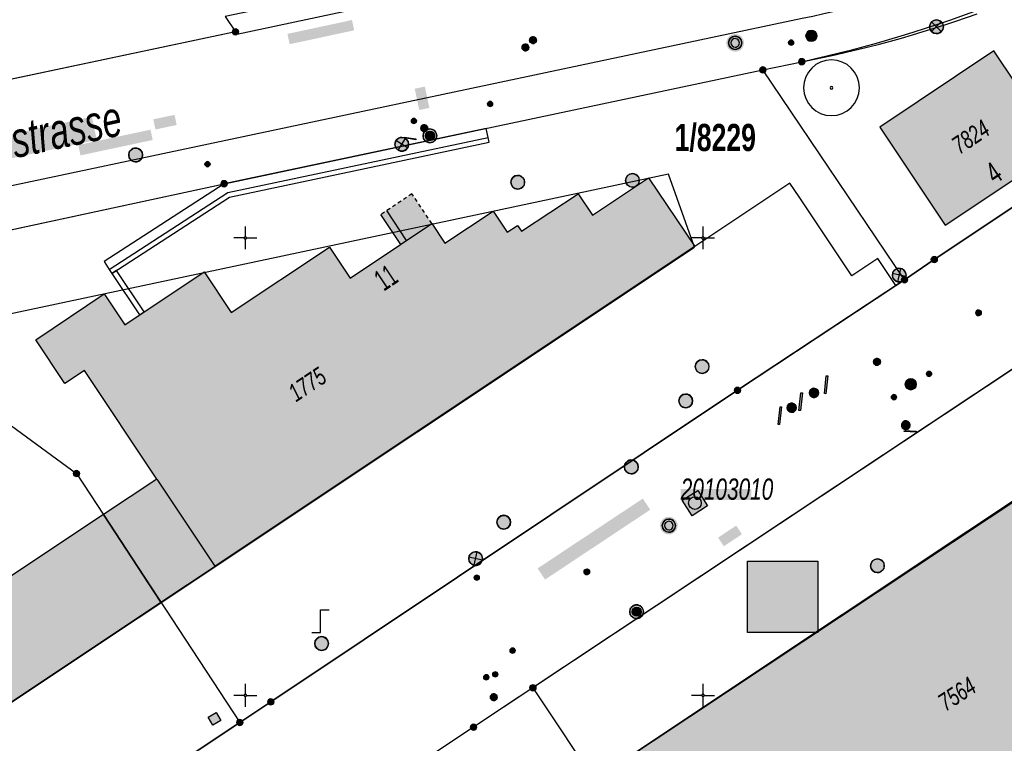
# Model space of a CAD drawing. Header units: metres. Extents: x 2695560 to 2696939, y 1260491 to 1262050.
# Tile 591 of 656: x 2695889 to 2695942, y 1261347 to 1261387. Entities that reach past the tile are written whole.
import ezdxf

# ---------------------------------------------------------------- set-up
doc = ezdxf.new("R2010")
doc.units = ezdxf.units.M
doc.linetypes.add('AUSGEZOGEN', pattern=[0])
doc.linetypes.add('VERDECKT2_S2', pattern=[0.36, 0.2, -0.16])
for name, color, linetype in [('XR$1$AV_Flächen (EO)', 7, 'AUSGEZOGEN'), ('XR$1$AV_Gebäudeflächen (BB)', 7, 'AUSGEZOGEN'), ('XR$1$AV_Gebäudeflächen (EO)', 7, 'AUSGEZOGEN'), ('XR$1$AV_Gebäudeflächen ut.', 7, 'AUSGEZOGEN'), ('XR$1$AV_Grenzpunkte', 7, 'AUSGEZOGEN'), ('XR$1$AV_Grundstück-Nr.', 7, 'AUSGEZOGEN'), ('XR$1$AV_Haus-Nr.', 7, 'AUSGEZOGEN'), ('XR$1$AV_Koordinatennetzpunkte', 7, 'AUSGEZOGEN'), ('XR$1$AV_Lagefixpunkt-Nr.', 7, 'AUSGEZOGEN'), ('XR$1$AV_Lagefixpunkte', 7, 'AUSGEZOGEN'), ('XR$1$AV_Linien (BB)', 7, 'AUSGEZOGEN'), ('XR$1$AV_Linien (EO)', 7, 'AUSGEZOGEN'), ('XR$1$AV_Strassennamen', 7, 'AUSGEZOGEN'), ('XR$1$AV_Versicherung-Nr.', 7, 'AUSGEZOGEN'), ('XR$1$AW_LK_Einlaufschacht alt', 24, 'AUSGEZOGEN'), ('XR$1$AW_LK_Schachtdeckel', 24, 'AUSGEZOGEN'), ('XR$1$AW_LK_Zwischenpunkt', 24, 'AUSGEZOGEN'), ('XR$1$EW_LK_Bauwerk_FL_Linie_Punkt', 1, 'AUSGEZOGEN'), ('XR$1$EW_LK_Knoten', 1, 'AUSGEZOGEN'), ('XR$1$GA_LK_Absperrarmatur', 32, 'AUSGEZOGEN'), ('XR$1$GA_LK_Rohrleitungsteil', 32, 'AUSGEZOGEN'), ('XR$1$GA_LK_Siphon', 32, 'AUSGEZOGEN'), ('XR$1$GR_Baum', 94, 'AUSGEZOGEN'), ('XR$1$Liegenschaftsgrenzen', 7, 'AUSGEZOGEN'), ('XR$1$PFAV', 255, 'AUSGEZOGEN'), ('XR$1$PFAW', 255, 'AUSGEZOGEN'), ('XR$1$PFEW', 255, 'AUSGEZOGEN'), ('XR$1$PFGA', 255, 'AUSGEZOGEN'), ('XR$1$PFWA', 255, 'AUSGEZOGEN'), ('XR$1$RAEW', 8, 'AUSGEZOGEN'), ('XR$1$RP_Abstandslinie', 7, 'AUSGEZOGEN'), ('XR$1$WA_LK_Absperrarmatur', 171, 'AUSGEZOGEN'), ('XR$1$WA_LK_Hydrant', 171, 'AUSGEZOGEN'), ('XR$1$WA_LK_Rohrleitungsteil', 171, 'AUSGEZOGEN')]:
    doc.layers.add(name, color=color, linetype=linetype)
doc.styles.add('ARIAL', font='arial.ttf')

# ---------------------------------------------------------------- blocks, each defined once
blk = doc.blocks.new('COMPLEXOBJECT_343')
at = {"layer": 'XR$1$AV_Linien (BB)', "color": 7, "linetype": 'AUSGEZOGEN', "transparency": 33554687}
blk.add_lwpolyline([(5899.46, 11386.26), (5899.544, 11386.133), (5925.064, 11391.573), (5927.563, 11392.1)], dxfattribs=at)
blk = doc.blocks.new('COMPLEXOBJECT_363')
at = {"layer": 'XR$1$AV_Linien (BB)', "color": 7, "linetype": 'AUSGEZOGEN', "transparency": 33554687}
blk.add_line((5967.776, 11394.014), (5975.772, 11399.423), dxfattribs=at)
blk.add_lwpolyline([(5935.547, 11372.404), (5936.01, 11372.71), (5937.64, 11373.82), (5967.23, 11393.56)], dxfattribs=at)
for centre, radius, start, end in [((5974.872, 11400.878), 1.7, 14.7632, 74.5192), ((5974.866, 11400.871), 1.708, 302.0441, 14.9403), ((5965.142, 11396.626), 3.71, 304.2517, 315.2354)]:
    blk.add_arc(centre, radius, start, end, dxfattribs=at)
blk = doc.blocks.new('COMPLEXOBJECT_690')
at = {"layer": 'XR$1$AV_Linien (BB)', "color": 7, "linetype": 'AUSGEZOGEN', "transparency": 33554687}
blk.add_lwpolyline([(5878.638, 11373.601), (5898.84, 11377.96), (5928.27, 11384.18), (5930.4, 11384.63)], dxfattribs=at)
blk.add_arc((5918.463, 11447.13), 63.63, 280.81316, 289.7709, dxfattribs=at)
blk = doc.blocks.new('COMPLEXOBJECT_691')
at = {"layer": 'XR$1$AV_Linien (BB)', "color": 7, "linetype": 'AUSGEZOGEN', "transparency": 33554687}
blk.add_line((5762.186, 11351.396), (5929.82, 11386.882), dxfattribs=at)
blk.add_arc((5917.969, 11447.475), 61.741, 281.06626, 290.0693, dxfattribs=at)
blk = doc.blocks.new('COMPLEXOBJECT_1253')
at = {"layer": 'XR$1$Liegenschaftsgrenzen', "color": 7, "linetype": 'AUSGEZOGEN', "transparency": 33554687}
for p, q in [((5951.17, 11392.79), (5963.09, 11400)), ((5928.27, 11384.18), (5930.4, 11384.63))]:
    blk.add_line(p, q, dxfattribs=at)
for centre, radius, start, end in [((5965.121, 11396.739), 3.842, 63.2583, 121.9192), ((5965.053, 11396.773), 3.843, 3.0815, 62.1162), ((5915.513, 11453.035), 70.007, 282.27761, 300.61957)]:
    blk.add_arc(centre, radius, start, end, dxfattribs=at)
blk = doc.blocks.new('COMPLEXOBJECT_1254')
at = {"layer": 'XR$1$Liegenschaftsgrenzen', "color": 7, "linetype": 'AUSGEZOGEN', "transparency": 33554687}
blk.add_lwpolyline([(5967.23, 11393.56), (5937.64, 11373.82), (5936.01, 11372.71)], dxfattribs=at)
blk.add_arc((5965.059, 11396.726), 3.839, 304.4309, 3.7871, dxfattribs=at)
blk = doc.blocks.new('BWAV1')
at = {"layer": 'XR$1$PFAV', "transparency": 33554687}
blk.add_hatch(color=7, dxfattribs=at).paths.add_polyline_path([(0.67, 0), (0.656, 0.135), (0.616, 0.264), (0.55, 0.383), (0.462, 0.486), (0.354, 0.569), (0.233, 0.628), (0.101, 0.662), (-0.034, 0.669), (-0.168, 0.649), (-0.295, 0.602), (-0.41, 0.53), (-0.508, 0.436), (-0.586, 0.325), (-0.639, 0.201), (-0.667, 0.068), (-0.667, -0.068), (-0.639, -0.201), (-0.586, -0.325), (-0.508, -0.436), (-0.41, -0.53), (-0.295, -0.602), (-0.168, -0.649), (-0.034, -0.669), (0.101, -0.662), (0.233, -0.628), (0.354, -0.569), (0.462, -0.486), (0.55, -0.383), (0.616, -0.264), (0.656, -0.135)])
at = {"color": 7, "transparency": 33554687}
for radius, start, end in [(0.5, 91.19481, 268.80519), (0.326, 91.19481, 268.80519), (0.5, 268.80519, 91.19481), (0.326, 268.80519, 91.19481)]:
    blk.add_arc((0, 0), radius, start, end, dxfattribs=at)
at = {"layer": 'XR$1$PFAV', "transparency": 33554687}
blk.add_circle((0, 0), 0.5, dxfattribs=at)
blk = doc.blocks.new('BAV15')
at = {"layer": 'XR$1$PFAV', "transparency": 33554687}
blk.add_hatch(color=7, dxfattribs=at).paths.add_polyline_path([(0.5, 0), (0.49, 0.1), (0.46, 0.2), (0.41, 0.29), (0.34, 0.36), (0.26, 0.42), (0.17, 0.47), (0.08, 0.49), (-0.03, 0.5), (-0.13, 0.48), (-0.22, 0.45), (-0.31, 0.4), (-0.38, 0.33), (-0.44, 0.24), (-0.48, 0.15), (-0.5, 0.05), (-0.5, -0.05), (-0.48, -0.15), (-0.44, -0.24), (-0.38, -0.33), (-0.31, -0.4), (-0.22, -0.45), (-0.13, -0.48), (-0.03, -0.5), (0.08, -0.49), (0.17, -0.47), (0.26, -0.42), (0.34, -0.36), (0.41, -0.29), (0.46, -0.2), (0.49, -0.1)])
at = {"color": 7, "transparency": 33554687}
for start, end in [(90, 270), (270, 90)]:
    blk.add_arc((0, 0), 0.5, start, end, dxfattribs=at)
at = {"layer": 'XR$1$PFAV', "transparency": 33554687}
blk.add_circle((0, 0), 0.5, dxfattribs=at)
blk = doc.blocks.new('BAV2041')
at = {"color": 7, "transparency": 33554687}
for p, q in [((0, 0.5), (0, 0.05)), ((-0.05, 0), (-0.5, 0)), ((0.05, 0), (0.5, 0)), ((0, -0.05), (0, -0.5))]:
    blk.add_line(p, q, dxfattribs=at)
blk.add_circle((0, 0), 0.05, dxfattribs=at)
for start, end in [(90, 270), (270, 90)]:
    blk.add_arc((0, 0), 0.05, start, end, dxfattribs=at)
blk = doc.blocks.new('COMPLEXOBJECT_1458')
at = {"layer": 'XR$1$RP_Abstandslinie', "color": 7, "linetype": 'AUSGEZOGEN', "transparency": 33554687}
blk.add_lwpolyline([(5924.54, 11374.49), (5923.12, 11378.48), (5883.24, 11370.01), (5843.13, 11361.49), (5803.03, 11352.97), (5762.93, 11344.45)], dxfattribs=at)
blk = doc.blocks.new('WBGR1')
at = {"color": 94, "transparency": 33554687}
for radius, start, end in [(1, 90, 270), (1, 270, 90), (0.05, 90, 270), (0.05, 270, 90)]:
    blk.add_arc((0, 0), radius, start, end, dxfattribs=at)
blk = doc.blocks.new('BAW2089')
at = {"layer": 'XR$1$PFAW', "transparency": 33554687}
blk.add_hatch(color=7, dxfattribs=at).paths.add_polyline_path([(-0.5, 0.5), (-0.5, -0.5), (0.5, -0.5), (0.5, 0.5)])
at = {"transparency": 33554687}
blk.add_lwpolyline([(-0.5, 0.5), (0.5, 0.5), (0.5, -0.5), (-0.5, -0.5), (-0.5, 0.5)], close=True, dxfattribs=at)
at = {"layer": 'XR$1$PFAW', "transparency": 33554687}
blk.add_lwpolyline([(-0.5, 0.5), (0.5, 0.5), (0.5, -0.5), (-0.5, -0.5), (-0.5, 0.5)], close=True, dxfattribs=at)
blk = doc.blocks.new('BAW2093')
at = {"transparency": 33554687}
blk.add_lwpolyline([(-0.375, -0.5), (0, -0.5), (0, 0.5), (0.375, 0.5)], dxfattribs=at)
blk = doc.blocks.new('BAW2082')
at = {"layer": 'XR$1$PFAW', "transparency": 33554687}
blk.add_hatch(color=7, dxfattribs=at).paths.add_polyline_path([(0.509, -0.003), (0.499, 0.098), (0.469, 0.194), (0.42, 0.283), (0.354, 0.359), (0.274, 0.421), (0.183, 0.466), (0.085, 0.491), (-0.016, 0.496), (-0.116, 0.481), (-0.211, 0.446), (-0.297, 0.392), (-0.37, 0.323), (-0.428, 0.24), (-0.468, 0.147), (-0.488, 0.047), (-0.488, -0.054), (-0.468, -0.153), (-0.428, -0.246), (-0.37, -0.329), (-0.297, -0.398), (-0.211, -0.452), (-0.116, -0.487), (-0.016, -0.502), (0.085, -0.497), (0.183, -0.472), (0.274, -0.427), (0.354, -0.366), (0.42, -0.289), (0.469, -0.2), (0.499, -0.104)])
at = {"transparency": 33554687}
for start, end in [(91.19481, 268.80519), (268.80519, 91.19481)]:
    blk.add_arc((0.01, 0), 0.5, start, end, dxfattribs=at)
at = {"layer": 'XR$1$PFAW', "transparency": 33554687}
blk.add_circle((0.009, -0.003), 0.5, dxfattribs=at)
blk = doc.blocks.new('BAW2087')
at = {"lineweight": 25, "true_color": 0x000000, "transparency": 33554687}
h = blk.add_hatch(color=18, dxfattribs=at)
h.paths.add_polyline_path([(-0.5, 0.5), (-0.5, -0.5), (0.5, -0.5), (0.5, 0.5)])
h.paths.add_polyline_path([(0.337, -0.069), (0.316, -0.136), (0.282, -0.196), (0.237, -0.249), (0.182, -0.292), (0.119, -0.322), (0.052, -0.34), (-0.017, -0.343), (-0.086, -0.333), (-0.151, -0.309), (-0.21, -0.272), (-0.261, -0.224), (-0.301, -0.167), (-0.328, -0.103), (-0.342, -0.035), (-0.342, 0.035), (-0.328, 0.103), (-0.301, 0.167), (-0.261, 0.224), (-0.21, 0.272), (-0.151, 0.309), (-0.086, 0.333), (-0.017, 0.343), (0.052, 0.34), (0.119, 0.322), (0.182, 0.292), (0.237, 0.249), (0.282, 0.196), (0.316, 0.136), (0.337, 0.069), (0.344, 0)], flags=16)
at = {"layer": 'XR$1$PFAW', "lineweight": 25, "transparency": 33554687}
blk.add_hatch(color=7, dxfattribs=at).paths.add_polyline_path([(0.344, 0), (0.337, 0.069), (0.316, 0.136), (0.282, 0.196), (0.237, 0.249), (0.182, 0.292), (0.119, 0.322), (0.052, 0.34), (-0.017, 0.343), (-0.086, 0.333), (-0.151, 0.309), (-0.21, 0.272), (-0.261, 0.224), (-0.301, 0.167), (-0.328, 0.103), (-0.342, 0.035), (-0.342, -0.035), (-0.328, -0.103), (-0.301, -0.167), (-0.261, -0.224), (-0.21, -0.272), (-0.151, -0.309), (-0.086, -0.333), (-0.017, -0.343), (0.052, -0.34), (0.119, -0.322), (0.182, -0.292), (0.237, -0.249), (0.282, -0.196), (0.316, -0.136), (0.337, -0.069)])
at = {"lineweight": 25, "transparency": 33554687}
for p, q in [((-0.5, 0.5, 0.993), (0.5, 0.5, 0.993)), ((-0.5, -0.5, 0.993), (-0.5, 0.5, 0.993)), ((0.5, 0.5, 0.993), (0.5, -0.5, 0.993)), ((0.5, -0.5, 0.993), (-0.5, -0.5, 0.993))]:
    blk.add_line(p, q, dxfattribs=at)
blk.add_circle((0, 0), 0.344, dxfattribs=at)
at = {"layer": 'XR$1$PFAW', "lineweight": 25, "transparency": 33554687}
blk.add_line((-0.5, 0.5), (0.5, 0.5), dxfattribs=at)
at = {"layer": 'XR$1$PFAW', "color": 31, "lineweight": 25, "transparency": 33554687}
for p, q in [((-0.5, -0.5), (-0.5, 0.5)), ((0.5, 0.5), (0.5, -0.5)), ((0.5, -0.5), (-0.5, -0.5))]:
    blk.add_line(p, q, dxfattribs=at)
at = {"layer": 'XR$1$PFAW', "lineweight": 25, "transparency": 33554687}
blk.add_circle((0, 0), 0.344, dxfattribs=at)
blk = doc.blocks.new('BAW2088')
at = {"layer": 'XR$1$PFAW', "transparency": 33554687}
blk.add_hatch(color=253, dxfattribs=at).paths.add_polyline_path([(0.51, 0), (0.5, 0.101), (0.47, 0.197), (0.421, 0.286), (0.355, 0.362), (0.275, 0.424), (0.184, 0.469), (0.086, 0.494), (-0.015, 0.499), (-0.115, 0.484), (-0.21, 0.449), (-0.296, 0.395), (-0.369, 0.326), (-0.427, 0.243), (-0.467, 0.15), (-0.487, 0.051), (-0.487, -0.051), (-0.467, -0.15), (-0.427, -0.243), (-0.369, -0.326), (-0.296, -0.395), (-0.21, -0.449), (-0.115, -0.484), (-0.015, -0.499), (0.086, -0.494), (0.184, -0.469), (0.275, -0.424), (0.355, -0.362), (0.421, -0.286), (0.47, -0.197), (0.5, -0.101)])
at = {"transparency": 33554687}
for start, end in [(91.19481, 268.80519), (268.80519, 91.19481)]:
    blk.add_arc((0.01, 0), 0.5, start, end, dxfattribs=at)
at = {"layer": 'XR$1$PFAW', "transparency": 33554687}
blk.add_circle((0.01, 0), 0.5, dxfattribs=at)
blk = doc.blocks.new('BWA2013')
at = {"true_color": 0x000000, "transparency": 33554687}
blk.add_hatch(color=18, dxfattribs=at).paths.add_polyline_path([(-0.291, -0.409), (0.352, 0.357), (0.291, 0.409), (-0.352, -0.357)])
at = {"transparency": 33554687}
blk.add_lwpolyline([(-0.291, -0.409), (-0.352, -0.357), (0.291, 0.409), (0.352, 0.357), (-0.291, -0.409)], close=True, dxfattribs=at)
blk = doc.blocks.new('BWA2009')
at = {"true_color": 0x000000, "transparency": 33554687}
blk.add_hatch(color=18, dxfattribs=at).paths.add_polyline_path([(0.333, 0), (0.327, 0.067), (0.306, 0.131), (0.274, 0.19), (0.23, 0.242), (0.176, 0.283), (0.116, 0.313), (0.05, 0.329), (-0.017, 0.333), (-0.084, 0.323), (-0.147, 0.299), (-0.204, 0.264), (-0.253, 0.217), (-0.291, 0.162), (-0.318, 0.1), (-0.332, 0.034), (-0.332, -0.034), (-0.318, -0.1), (-0.291, -0.162), (-0.253, -0.217), (-0.204, -0.264), (-0.147, -0.299), (-0.084, -0.323), (-0.017, -0.333), (0.05, -0.329), (0.116, -0.313), (0.176, -0.283), (0.23, -0.242), (0.274, -0.19), (0.306, -0.131), (0.327, -0.067)])
at = {"layer": 'XR$1$PFWA', "transparency": 33554687}
blk.add_hatch(color=7, dxfattribs=at).paths.add_polyline_path([(0.5, 0), (0.49, 0.101), (0.459, 0.197), (0.41, 0.286), (0.344, 0.362), (0.264, 0.424), (0.174, 0.469), (0.076, 0.494), (-0.025, 0.499), (-0.125, 0.484), (-0.22, 0.449), (-0.306, 0.395), (-0.379, 0.326), (-0.437, 0.243), (-0.477, 0.15), (-0.497, 0.051), (-0.497, -0.051), (-0.477, -0.15), (-0.437, -0.243), (-0.379, -0.326), (-0.306, -0.395), (-0.22, -0.449), (-0.125, -0.484), (-0.025, -0.499), (0.076, -0.494), (0.174, -0.469), (0.264, -0.424), (0.344, -0.362), (0.41, -0.286), (0.459, -0.197), (0.49, -0.101)])
at = {"transparency": 33554687}
blk.add_circle((0, 0), 0.333, dxfattribs=at)
for start, end in [(90, 180), (180, 270), (0, 90), (270, 0)]:
    blk.add_arc((0, 0), 0.5, start, end, dxfattribs=at)
at = {"layer": 'XR$1$PFWA', "transparency": 33554687}
blk.add_circle((0, 0), 0.5, dxfattribs=at)
blk = doc.blocks.new('BWA2012')
at = {"layer": 'XR$1$PFWA', "transparency": 33554687}
blk.add_hatch(color=7, dxfattribs=at).paths.add_polyline_path([(0.5, 0), (0.49, 0.1), (0.46, 0.2), (0.41, 0.29), (0.34, 0.36), (0.26, 0.42), (0.17, 0.47), (0.08, 0.49), (-0.03, 0.5), (-0.13, 0.48), (-0.22, 0.45), (-0.31, 0.4), (-0.38, 0.33), (-0.44, 0.24), (-0.48, 0.15), (-0.5, 0.05), (-0.5, -0.05), (-0.48, -0.15), (-0.44, -0.24), (-0.38, -0.33), (-0.31, -0.4), (-0.22, -0.45), (-0.13, -0.48), (-0.03, -0.5), (0.08, -0.49), (0.17, -0.47), (0.26, -0.42), (0.34, -0.36), (0.41, -0.29), (0.46, -0.2), (0.49, -0.1)])
at = {"transparency": 33554687}
blk.add_line((0.35, 0.35), (-0.35, -0.35), dxfattribs=at)
for start, end in [(45, 225), (225, 45)]:
    blk.add_arc((0, 0), 0.5, start, end, dxfattribs=at)
at = {"layer": 'XR$1$PFWA', "transparency": 33554687}
blk.add_circle((0, 0), 0.5, dxfattribs=at)
blk = doc.blocks.new('BWA965')
at = {"layer": 'XR$1$PFWA', "transparency": 33554687}
blk.add_hatch(color=7, dxfattribs=at).paths.add_polyline_path([(0, 0.5), (-0.05, 0.5), (-0.1, 0.49), (-0.15, 0.48), (-0.2, 0.46), (-0.24, 0.44), (-0.29, 0.41), (-0.33, 0.38), (-0.36, 0.34), (-0.4, 0.31), (-0.42, 0.26), (-0.45, 0.22), (-0.47, 0.17), (-0.48, 0.13), (-0.49, 0.08), (-0.5, 0.03), (-0.5, -0.03), (-0.49, -0.08), (-0.48, -0.13), (-0.47, -0.17), (-0.45, -0.22), (-0.42, -0.26), (-0.4, -0.31), (-0.36, -0.34), (-0.33, -0.38), (-0.29, -0.41), (-0.24, -0.44), (-0.2, -0.46), (-0.15, -0.48), (-0.1, -0.49), (-0.05, -0.5), (0, -0.5), (0.05, -0.5), (0.1, -0.49), (0.15, -0.48), (0.2, -0.46), (0.24, -0.44), (0.29, -0.41), (0.33, -0.38), (0.36, -0.34), (0.4, -0.31), (0.42, -0.26), (0.45, -0.22), (0.47, -0.17), (0.48, -0.13), (0.49, -0.08), (0.5, -0.03), (0.5, 0.03), (0.49, 0.08), (0.48, 0.13), (0.47, 0.17), (0.45, 0.22), (0.42, 0.26), (0.4, 0.31), (0.36, 0.34), (0.33, 0.38), (0.29, 0.41), (0.24, 0.44), (0.2, 0.46), (0.15, 0.48), (0.1, 0.49), (0.05, 0.5)])
at = {"transparency": 33554687}
blk.add_line((0, 0.5), (0, -0.5), dxfattribs=at)
for start, end in [(90, 270), (270, 90)]:
    blk.add_arc((0, 0), 0.5, start, end, dxfattribs=at)
blk = doc.blocks.new('BGA2013')
at = {"transparency": 33554687}
blk.add_hatch(color=36, dxfattribs=at).paths.add_polyline_path([(-0.291, -0.409), (0.352, 0.357), (0.291, 0.409), (-0.352, -0.357)])
at = {"color": 32, "transparency": 33554687}
blk.add_lwpolyline([(-0.291, -0.409), (-0.352, -0.357), (0.291, 0.409), (0.352, 0.357), (-0.291, -0.409)], close=True, dxfattribs=at)
blk = doc.blocks.new('BGA2030')
at = {"layer": 'XR$1$PFGA', "transparency": 33554687}
blk.add_hatch(color=7, dxfattribs=at).paths.add_polyline_path([(1, 0), (0.99, 0.1), (0.96, 0.2), (0.91, 0.29), (0.84, 0.36), (0.76, 0.42), (0.67, 0.47), (0.58, 0.49), (0.47, 0.5), (0.37, 0.48), (0.28, 0.45), (0.19, 0.4), (0.12, 0.33), (0.06, 0.24), (0.02, 0.15), (0, 0.05), (0, -0.05), (0.02, -0.15), (0.06, -0.24), (0.12, -0.33), (0.19, -0.4), (0.28, -0.45), (0.37, -0.48), (0.47, -0.5), (0.58, -0.49), (0.67, -0.47), (0.76, -0.42), (0.84, -0.36), (0.91, -0.29), (0.96, -0.2), (0.99, -0.1)])
at = {"color": 32, "transparency": 33554687}
for start, end in [(91.1948, 268.8052), (268.8052, 91.1948)]:
    blk.add_arc((0.5, 0), 0.5, start, end, dxfattribs=at)
at = {"layer": 'XR$1$PFGA', "transparency": 33554687}
blk.add_circle((0.5, 0), 0.5, dxfattribs=at)
blk = doc.blocks.new('BGA965')
at = {"layer": 'XR$1$PFGA', "transparency": 33554687}
blk.add_hatch(color=7, dxfattribs=at).paths.add_polyline_path([(0.5, 0), (0.49, 0.1), (0.46, 0.2), (0.41, 0.29), (0.34, 0.36), (0.26, 0.42), (0.17, 0.47), (0.08, 0.49), (-0.03, 0.5), (-0.13, 0.48), (-0.22, 0.45), (-0.31, 0.4), (-0.38, 0.33), (-0.44, 0.24), (-0.48, 0.15), (-0.5, 0.05), (-0.5, -0.05), (-0.48, -0.15), (-0.44, -0.24), (-0.38, -0.33), (-0.31, -0.4), (-0.22, -0.45), (-0.13, -0.48), (-0.03, -0.5), (0.08, -0.49), (0.17, -0.47), (0.26, -0.42), (0.34, -0.36), (0.41, -0.29), (0.46, -0.2), (0.49, -0.1)])
at = {"color": 32, "transparency": 33554687}
blk.add_line((0, 0.5), (0, -0.5), dxfattribs=at)
for start, end in [(90, 270), (270, 90)]:
    blk.add_arc((0, 0), 0.5, start, end, dxfattribs=at)
at = {"layer": 'XR$1$PFGA', "transparency": 33554687}
blk.add_circle((0, 0), 0.5, dxfattribs=at)
blk = doc.blocks.new('BEW15')
at = {"layer": 'XR$1$PFEW', "transparency": 33554687}
h = blk.add_hatch(color=7, dxfattribs=at)
h.paths.add_polyline_path([(-0.5, 0), (-0.497, -0.05), (-0.489, -0.1), (-0.477, -0.15), (-0.459, -0.197), (-0.437, -0.242), (-0.41, -0.285), (-0.379, -0.326), (-0.344, -0.362), (-0.306, -0.395), (-0.264, -0.424), (-0.22, -0.449), (-0.173, -0.469), (-0.125, -0.484), (-0.075, -0.494), (-0.025, -0.499), (0.026, -0.499), (0.076, -0.494), (0.126, -0.484), (0.174, -0.469), (0.22, -0.449), (0.265, -0.424), (0.306, -0.395), (0.345, -0.362), (0.38, -0.326), (0.411, -0.285), (0.437, -0.242), (0.46, -0.197), (0.477, -0.15), (0.49, -0.1), (0.498, -0.05), (0.5, 0), (0.498, 0.051), (0.49, 0.101), (0.477, 0.15), (0.46, 0.197), (0.437, 0.243), (0.411, 0.286), (0.38, 0.326), (0.345, 0.363), (0.306, 0.396), (0.265, 0.424), (0.22, 0.449), (0.174, 0.469), (0.126, 0.484), (0.076, 0.494), (0.026, 0.5), (-0.025, 0.5), (-0.075, 0.494), (-0.125, 0.484), (-0.173, 0.469), (-0.22, 0.449), (-0.264, 0.424), (-0.306, 0.396), (-0.344, 0.363), (-0.379, 0.326), (-0.41, 0.286), (-0.437, 0.243), (-0.459, 0.197), (-0.477, 0.15), (-0.489, 0.101), (-0.497, 0.051)])
h.paths.add_polyline_path([(0.01, 0.001), (0.01, 0), (0.01, -0.001), (0.01, -0.002), (0.01, -0.003), (0.009, -0.004), (0.009, -0.005), (0.009, -0.006), (0.008, -0.006), (0.007, -0.007), (0.006, -0.008), (0.006, -0.008), (0.005, -0.009), (0.004, -0.009), (0.003, -0.01), (0.002, -0.01), (0.001, -0.01), (0, -0.01), (-0.001, -0.01), (-0.002, -0.01), (-0.003, -0.009), (-0.004, -0.009), (-0.005, -0.008), (-0.006, -0.008), (-0.007, -0.007), (-0.007, -0.006), (-0.008, -0.006), (-0.008, -0.005), (-0.009, -0.004), (-0.009, -0.003), (-0.009, -0.002), (-0.01, -0.001), (-0.01, 0), (-0.01, 0.001), (-0.009, 0.002), (-0.009, 0.003), (-0.009, 0.004), (-0.008, 0.005), (-0.008, 0.006), (-0.007, 0.007), (-0.007, 0.007), (-0.006, 0.008), (-0.005, 0.009), (-0.004, 0.009), (-0.003, 0.01), (-0.002, 0.01), (-0.001, 0.01), (0, 0.01), (0.001, 0.01), (0.002, 0.01), (0.003, 0.01), (0.004, 0.01), (0.005, 0.009), (0.006, 0.009), (0.006, 0.008), (0.007, 0.007), (0.008, 0.007), (0.009, 0.006), (0.009, 0.005), (0.009, 0.004), (0.01, 0.003), (0.01, 0.002)], flags=16)
at = {"color": 1, "transparency": 33554687}
for start, end in [(0, 180), (180, 0)]:
    blk.add_arc((0, 0), 0.5, start, end, dxfattribs=at)
at = {"layer": 'XR$1$PFEW', "transparency": 33554687}
blk.add_circle((0, 0), 0.5, dxfattribs=at)
blk = doc.blocks.new('BEWLP2549_S')
at = {"layer": 'XR$1$PFEW', "transparency": 33554687}
blk.add_hatch(color=7, dxfattribs=at).paths.add_polyline_path([(0.5, 0), (0.49, 0.101), (0.459, 0.197), (0.41, 0.286), (0.344, 0.362), (0.264, 0.424), (0.174, 0.469), (0.076, 0.494), (-0.025, 0.499), (-0.125, 0.484), (-0.22, 0.449), (-0.306, 0.395), (-0.379, 0.326), (-0.437, 0.243), (-0.477, 0.15), (-0.497, 0.051), (-0.497, -0.051), (-0.477, -0.15), (-0.437, -0.243), (-0.379, -0.326), (-0.306, -0.395), (-0.22, -0.449), (-0.125, -0.484), (-0.025, -0.499), (0.076, -0.494), (0.174, -0.469), (0.264, -0.424), (0.344, -0.362), (0.41, -0.286), (0.459, -0.197), (0.49, -0.101)])
at = {"color": 1, "transparency": 33554687}
for p, q in [((0.354, -0.354), (-0.354, 0.354)), ((-0.354, -0.354), (0.354, 0.354))]:
    blk.add_line(p, q, dxfattribs=at)
for start, end in [(91.38095, 268.61905), (268.61905, 91.38095)]:
    blk.add_arc((0, 0), 0.5, start, end, dxfattribs=at)
at = {"layer": 'XR$1$PFEW', "transparency": 33554687}
blk.add_circle((0, 0), 0.5, dxfattribs=at)
blk = doc.blocks.new('BEW957')
at = {"layer": 'XR$1$RAEW', "transparency": 33554687}
blk.add_hatch(color=1, dxfattribs=at).paths.add_polyline_path([(-0.5, 0), (-0.5, -0.05), (-0.49, -0.1), (-0.48, -0.15), (-0.46, -0.2), (-0.44, -0.24), (-0.41, -0.29), (-0.38, -0.33), (-0.34, -0.36), (-0.31, -0.4), (-0.26, -0.42), (-0.22, -0.45), (-0.17, -0.47), (-0.13, -0.48), (-0.08, -0.49), (-0.03, -0.5), (0.03, -0.5), (0.08, -0.49), (0.13, -0.48), (0.17, -0.47), (0.22, -0.45), (0.26, -0.42), (0.31, -0.4), (0.34, -0.36), (0.38, -0.33), (0.41, -0.29), (0.44, -0.24), (0.46, -0.2), (0.48, -0.15), (0.49, -0.1), (0.5, -0.05), (0.5, 0), (0.5, 0.05), (0.49, 0.1), (0.48, 0.15), (0.46, 0.2), (0.44, 0.24), (0.41, 0.29), (0.38, 0.33), (0.34, 0.36), (0.31, 0.4), (0.26, 0.42), (0.22, 0.45), (0.17, 0.47), (0.13, 0.48), (0.08, 0.49), (0.03, 0.5), (-0.03, 0.5), (-0.08, 0.49), (-0.13, 0.48), (-0.17, 0.47), (-0.22, 0.45), (-0.26, 0.42), (-0.31, 0.4), (-0.34, 0.36), (-0.38, 0.33), (-0.41, 0.29), (-0.44, 0.24), (-0.46, 0.2), (-0.48, 0.15), (-0.49, 0.1), (-0.5, 0.05)])
at = {"color": 1, "transparency": 33554687}
for start, end in [(90, 180), (180, 270), (0, 90), (270, 0)]:
    blk.add_arc((0, 0), 0.5, start, end, dxfattribs=at)
at = {"layer": 'XR$1$RAEW', "color": 1, "transparency": 33554687}
blk.add_circle((0, 0), 0.5, dxfattribs=at)

msp = doc.modelspace()

# ---------------------------------------------------------------- hatches: boundary and pattern name
at = {"transparency": 33554687}
for points in [[(2695903.272, 1261385.959), (2695903.393, 1261385.396), (2695906.918, 1261386.153), (2695906.797, 1261386.716)], [(2695910.779, 1261383.079), (2695910.225, 1261382.962), (2695910.471, 1261381.797), (2695911.025, 1261381.914)], [(2695895.944, 1261381.289), (2695896.061, 1261380.735), (2695897.22, 1261380.979), (2695897.103, 1261381.533)], [(2695881.597, 1261379.055), (2695881.868, 1261377.798), (2695892.855, 1261380.169), (2695892.584, 1261381.426)], [(2695891.847, 1261379.885), (2695891.967, 1261379.32), (2695895.911, 1261380.159), (2695895.791, 1261380.724)], [(2695924.757, 1261361.085), (2695924.757, 1261360.482), (2695928.61, 1261360.482), (2695928.61, 1261361.085)], [(2695916.938, 1261356.746), (2695917.343, 1261356.136), (2695923.092, 1261359.954), (2695922.687, 1261360.564)], [(2695926.799, 1261358.432), (2695927.111, 1261357.959), (2695928.099, 1261358.612), (2695927.787, 1261359.085)], [(2695928.404, 1261357.148), (2695928.404, 1261353.247), (2695932.254, 1261353.247), (2695932.254, 1261357.148)]]:
    msp.add_hatch(color=7, dxfattribs=at).paths.add_polyline_path(points)
at = {"layer": 'XR$1$AV_Gebäudeflächen (BB)', "true_color": 0xd2d2d2, "transparency": 33554687}
for points in [[(2695945.444, 1261379.676), (2695941.867, 1261385.035), (2695935.629, 1261380.866), (2695939.206, 1261375.507)], [(2695899.314, 1261356.872), (2695925.522, 1261374.343), (2695923.002, 1261378.088), (2695919.936, 1261376.044), (2695919.147, 1261377.227), (2695916.061, 1261375.17), (2695915.845, 1261375.493), (2695915.276, 1261375.114), (2695914.504, 1261376.272), (2695911.876, 1261374.52), (2695911.162, 1261375.592), (2695909.448, 1261374.449), (2695906.696, 1261372.615), (2695905.566, 1261374.311), (2695900.197, 1261370.732), (2695898.719, 1261372.948), (2695894.388, 1261370.061), (2695893.257, 1261371.757), (2695889.52, 1261369.235), (2695891.11, 1261366.849), (2695892.185, 1261367.566), (2695896.141, 1261361.631), (2695896.187, 1261361.562)], [(2695945.442, 1261343.559), (2695950.001, 1261346.593), (2695949.279, 1261347.68), (2695949.671, 1261347.94), (2695959.427, 1261354.421), (2695959.648, 1261354.568), (2695959.4, 1261354.942), (2695951.861, 1261366.319), (2695920.03, 1261345.189), (2695920.084, 1261345.107), (2695927.836, 1261333.434), (2695927.972, 1261333.524), (2695942.565, 1261343.219), (2695944.718, 1261344.649)]]:
    msp.add_hatch(color=254, dxfattribs=at).paths.add_polyline_path(points)
at = {"layer": 'XR$1$AV_Gebäudeflächen (EO)', "true_color": 0xebebeb, "transparency": 33554687}
msp.add_hatch(color=7, dxfattribs=at).paths.add_polyline_path([(2695909.448, 1261374.449), (2695911.162, 1261375.592), (2695910.075, 1261377.223), (2695908.361, 1261376.08)])
at = {"layer": 'XR$1$AV_Gebäudeflächen ut.', "true_color": 0xf5f5f5, "transparency": 33554687}
for points in [[(2695893.22, 1261359.689), (2695896.359, 1261354.902), (2695899.314, 1261356.872), (2695896.187, 1261361.562), (2695896.141, 1261361.631)], [(2695877.126, 1261342.08), (2695896.359, 1261354.902), (2695893.22, 1261359.689), (2695875.716, 1261348.048), (2695876.908, 1261342.433), (2695877.045, 1261342.462)]]:
    msp.add_hatch(color=7, dxfattribs=at).paths.add_polyline_path(points)

# ---------------------------------------------------------------- linework, layer by layer
at = {"color": 24, "lineweight": -3, "transparency": 33554687}
msp.add_lwpolyline([(2695928.404, 1261357.148), (2695932.254, 1261357.148), (2695932.254, 1261353.247), (2695928.404, 1261353.247), (2695928.404, 1261357.148)], close=True, dxfattribs=at)
at = {"layer": 'XR$1$AV_Flächen (EO)', "color": 7, "linetype": 'AUSGEZOGEN', "transparency": 33554687}
for p, q in [((2695908.361, 1261376.08), (2695909.448, 1261374.449)), ((2695909.448, 1261374.449), (2695911.162, 1261375.592)), ((2695896.141, 1261361.631), (2695893.22, 1261359.689))]:
    msp.add_line(p, q, dxfattribs=at)
for points in [[(2695893.531, 1261373.083), (2695893.678, 1261372.857), (2695900.113, 1261377.037), (2695914.295, 1261380.034), (2695914.239, 1261380.298), (2695914.133, 1261380.797), (2695899.81, 1261377.77), (2695893.254, 1261373.511), (2695893.531, 1261373.083)], [(2695893.686, 1261372.862), (2695895.195, 1261370.599), (2695895.445, 1261370.765), (2695893.938, 1261373.025), (2695893.686, 1261372.862)]]:
    msp.add_lwpolyline(points, close=True, dxfattribs=at)
at = {"layer": 'XR$1$AV_Flächen (EO)', "color": 7, "linetype": 'VERDECKT2_S2', "transparency": 33554687}
msp.add_lwpolyline([(2695911.162, 1261375.592), (2695910.075, 1261377.223), (2695908.361, 1261376.08)], dxfattribs=at)
at = {"layer": 'XR$1$AV_Flächen (EO)', "color": 7, "linetype": 'AUSGEZOGEN', "transparency": 33554687}
for points in [[(2695899.314, 1261356.872), (2695896.187, 1261361.562), (2695896.141, 1261361.631)], [(2695877.126, 1261342.08), (2695896.359, 1261354.902), (2695893.22, 1261359.689), (2695875.716, 1261348.048)], [(2695893.22, 1261359.689), (2695896.359, 1261354.902), (2695899.314, 1261356.872)]]:
    msp.add_lwpolyline(points, dxfattribs=at)
at = {"layer": 'XR$1$AV_Linien (BB)', "color": 7, "linetype": 'AUSGEZOGEN', "transparency": 33554687}
for p, q in [((2695939.206, 1261375.507), (2695945.444, 1261379.676)), ((2695925.522, 1261374.343), (2695899.314, 1261356.872)), ((2695920.03, 1261345.189), (2695951.861, 1261366.319))]:
    msp.add_line(p, q, dxfattribs=at)
for points in [[(2695911.017, 1261389.253), (2695910.973, 1261389.243), (2695899.875, 1261386.906), (2695900.43, 1261386.07)], [(2695900.43, 1261386.07), (2695878.38, 1261381.404), (2695878.24, 1261381.375)], [(2695945.444, 1261379.676), (2695941.867, 1261385.035), (2695935.629, 1261380.866), (2695939.206, 1261375.507)], [(2695899.314, 1261356.872), (2695896.187, 1261361.562), (2695896.141, 1261361.631), (2695892.185, 1261367.566), (2695891.11, 1261366.849), (2695889.52, 1261369.235), (2695893.257, 1261371.757), (2695894.388, 1261370.061), (2695898.719, 1261372.948), (2695900.197, 1261370.732), (2695905.566, 1261374.311), (2695906.696, 1261372.615), (2695909.448, 1261374.449), (2695911.162, 1261375.592), (2695911.876, 1261374.52), (2695914.504, 1261376.272), (2695915.276, 1261375.114), (2695915.845, 1261375.493), (2695916.061, 1261375.17), (2695919.147, 1261377.227), (2695919.936, 1261376.044), (2695923.002, 1261378.088), (2695925.522, 1261374.343)], [(2695936.517, 1261372.214), (2695935.532, 1261373.69), (2695934.106, 1261372.739), (2695931.231, 1261377.049), (2695930.726, 1261377.806), (2695925.522, 1261374.343)], [(2695863.18, 1261323.29), (2695886.95, 1261339.2), (2695900.67, 1261348.33), (2695902.36, 1261349.45), (2695927.86, 1261366.48), (2695936.517, 1261372.214)], [(2695945.818, 1261369.577), (2695913.44, 1261348.07), (2695896.41, 1261336.753)], [(2695877.126, 1261342.08), (2695896.359, 1261354.902), (2695899.314, 1261356.872)]]:
    msp.add_lwpolyline(points, dxfattribs=at)
at = {"layer": 'XR$1$AV_Linien (EO)', "color": 7, "linetype": 'AUSGEZOGEN', "transparency": 33554687}
msp.add_line((2695909.781, 1261374.671), (2695908.693, 1261376.302), dxfattribs=at)
msp.add_lwpolyline([(2695893.531, 1261373.083), (2695900.008, 1261377.291), (2695914.239, 1261380.298)], dxfattribs=at)
at = {"layer": 'XR$1$Liegenschaftsgrenzen', "color": 7, "linetype": 'AUSGEZOGEN', "transparency": 33554687}
for p, q in [((2695936.98, 1261372.52), (2695929.24, 1261383.99)), ((2695950.884, 1261372.942), (2695916.683, 1261350.224))]:
    msp.add_line(p, q, dxfattribs=at)
for points in [[(2695899.875, 1261386.906), (2695900.43, 1261386.07), (2695869.9, 1261379.61)], [(2695879.79, 1261373.45), (2695899.81, 1261377.77), (2695929.24, 1261383.99)], [(2695879.79, 1261373.45), (2695885.17, 1261366.74), (2695891.75, 1261361.93), (2695900.67, 1261348.33)], [(2695936.98, 1261372.52), (2695927.86, 1261366.48), (2695902.36, 1261349.45), (2695900.67, 1261348.33)], [(2695916.683, 1261350.224), (2695913.44, 1261348.07), (2695896.274, 1261336.663)], [(2695916.683, 1261350.224), (2695927.836, 1261333.434), (2695947.608, 1261312.811)], [(2695900.67, 1261348.33), (2695886.95, 1261339.2), (2695863.18, 1261323.29)]]:
    msp.add_lwpolyline(points, dxfattribs=at)
at = {"layer": 'XR$1$RP_Abstandslinie', "color": 7, "linetype": 'AUSGEZOGEN', "transparency": 33554687}
msp.add_line((2695940.447, 1261358.777), (2695926.715, 1261349.629), dxfattribs=at)
for points in [[(2696039.66, 1261336.92), (2696012.44, 1261365.02), (2695987.89, 1261390.37), (2695951.8, 1261366.34), (2695940.447, 1261358.777)], [(2695806.06, 1261294.72), (2695835.61, 1261314.4), (2695865.15, 1261334.08), (2695895.11, 1261354.05), (2695925.51, 1261374.3)], [(2695926.715, 1261349.629), (2695918.52, 1261344.17), (2695885.23, 1261321.99), (2695878.031, 1261317.193)]]:
    msp.add_lwpolyline(points, dxfattribs=at)

# ---------------------------------------------------------------- block references
at = {"layer": 'XR$1$AV_Grenzpunkte', "color": 7, "linetype": 'AUSGEZOGEN', "lineweight": -3, "transparency": 33554687, "xscale": 0.3249999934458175, "yscale": 0.3249999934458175}
for p in [(2695900.43, 1261386.07), (2695931.37, 1261384.44), (2695929.24, 1261383.99), (2695899.81, 1261377.77), (2695938.61, 1261373.63), (2695936.98, 1261372.52), (2695927.86, 1261366.48), (2695891.75, 1261361.93), (2695916.683, 1261350.224), (2695902.36, 1261349.45), (2695900.67, 1261348.33), (2695913.44, 1261348.07)]:
    msp.add_blockref('BAV15', p, dxfattribs=at)
at = {"layer": 'XR$1$AV_Koordinatennetzpunkte', "color": 7, "linetype": 'AUSGEZOGEN', "lineweight": -3, "transparency": 33554687, "xscale": 1.25, "yscale": 1.25}
for p in [(2695900.97, 1261374.81), (2695925.97, 1261374.81), (2695900.97, 1261349.81), (2695925.97, 1261349.81)]:
    msp.add_blockref('BAV2041', p, dxfattribs=at)
at = {"layer": 'XR$1$AV_Lagefixpunkte', "color": 7, "linetype": 'AUSGEZOGEN', "lineweight": -3, "transparency": 33554687, "xscale": 0.7199999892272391, "yscale": 0.7199999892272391}
for p in [(2695927.731, 1261385.467, 443.384), (2695924.107, 1261359.085, 439.899)]:
    msp.add_blockref('BWAV1', p, dxfattribs=at)
at = {"layer": 'XR$1$AV_Linien (BB)', "color": 7, "linetype": 'AUSGEZOGEN', "lineweight": -3, "transparency": 33554687}
for name in ['COMPLEXOBJECT_343', 'COMPLEXOBJECT_691', 'COMPLEXOBJECT_690', 'COMPLEXOBJECT_363']:
    msp.add_blockref(name, (2690000.97, 1249999.81), dxfattribs=at)
at = {"layer": 'XR$1$AW_LK_Einlaufschacht alt', "color": 24, "linetype": 'AUSGEZOGEN', "lineweight": -3, "transparency": 33554687, "xscale": 0.5000000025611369, "yscale": 0.5000000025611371, "rotation": 120.30248493}
msp.add_blockref('BAW2089', (2695899.283, 1261348.524), dxfattribs=at)
at = {"layer": 'XR$1$AW_LK_Schachtdeckel', "color": 24, "linetype": 'AUSGEZOGEN', "lineweight": -3, "transparency": 33554687}
for p, xscale, yscale, rotation in [((2695894.976, 1261379.346), 0.757819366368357, 0.7578193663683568, 281.952488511), ((2695922.053, 1261362.29), 0.7578193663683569, 0.7578193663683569, 32.67208329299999)]:
    msp.add_blockref('BAW2088', p, dxfattribs=dict(at, xscale=xscale, yscale=yscale, rotation=rotation))
at = {"layer": 'XR$1$AW_LK_Schachtdeckel', "color": 24, "linetype": 'AUSGEZOGEN', "lineweight": -3, "transparency": 33554687, "xscale": 0.7499999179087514, "yscale": 0.7499999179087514}
for p in [(2695922.112, 1261377.956), (2695915.847, 1261377.851), (2695925.92, 1261367.778), (2695925.021, 1261365.901), (2695915.078, 1261359.273), (2695935.497, 1261356.892), (2695905.134, 1261352.644)]:
    msp.add_blockref('BAW2082', p, dxfattribs=at)
at = {"layer": 'XR$1$AW_LK_Schachtdeckel', "color": 24, "linetype": 'AUSGEZOGEN', "lineweight": -3, "transparency": 33554687, "rotation": 302.237304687}
msp.add_blockref('BAW2087', (2695925.533, 1261360.317), dxfattribs=at)
at = {"layer": 'XR$1$AW_LK_Zwischenpunkt', "color": 24, "linetype": 'AUSGEZOGEN', "lineweight": -3, "transparency": 33554687}
for name, p, xscale, yscale in [('BAW2082', (2695941.026, 1261370.714), 0.2999999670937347, 0.2999999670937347), ('BAW2082', (2695919.624, 1261356.555), 0.2999999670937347, 0.2999999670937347), ('BAW2093', (2695905.078, 1261353.864), 1.250000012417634, 1.250000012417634)]:
    msp.add_blockref(name, p, dxfattribs=dict(at, xscale=xscale, yscale=yscale))
at = {"layer": 'XR$1$EW_LK_Bauwerk_FL_Linie_Punkt', "color": 1, "linetype": 'AUSGEZOGEN', "lineweight": -3, "transparency": 33554687, "xscale": 0.5999999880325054, "yscale": 0.5999999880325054}
for p in [(2695931.9, 1261385.853), (2695937.327, 1261366.812)]:
    msp.add_blockref('BEW15', p, dxfattribs=at)
at = {"layer": 'XR$1$EW_LK_Knoten', "color": 1, "linetype": 'AUSGEZOGEN', "lineweight": -3, "transparency": 33554687}
for name, p, xscale, yscale in [('BEWLP2549_S', (2695938.729, 1261386.349), 0.749999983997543, 0.749999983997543), ('BEW957', (2695930.788, 1261385.481), 0.2749999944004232, 0.2749999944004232), ('BEW957', (2695914.344, 1261382.13), 0.2749999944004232, 0.2749999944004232), ('BEW957', (2695910.179, 1261381.202), 0.2749999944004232, 0.2749999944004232), ('BEW957', (2695898.904, 1261378.839), 0.2749999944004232, 0.2749999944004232), ('BEW957', (2695938.323, 1261367.379), 0.2749999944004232, 0.2749999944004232), ('BEW957', (2695936.407, 1261366.106), 0.2749999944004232, 0.2749999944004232), ('BEW957', (2695913.616, 1261356.241), 0.2749999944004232, 0.2749999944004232), ('BEW957', (2695915.572, 1261352.256), 0.2749999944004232, 0.2749999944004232), ('BEW957', (2695914.135, 1261350.797), 0.2749999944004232, 0.2749999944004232), ('BEW957', (2695914.628, 1261350.958), 0.2749999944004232, 0.2749999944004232)]:
    msp.add_blockref(name, p, dxfattribs=dict(at, xscale=xscale, yscale=yscale))
for name, p, xscale, yscale, rotation in [('BEW957', (2695930.788, 1261385.481), 0.2749999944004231, 0.2749999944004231, 315), ('BEWLP2549_S', (2695909.519, 1261379.926), 0.749999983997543, 0.7499999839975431, 12.5748), ('BEWLP2549_S', (2695936.693, 1261372.777), 0.7499999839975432, 0.7499999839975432, 32.67720000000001), ('BEW957', (2695938.323, 1261367.379), 0.2749999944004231, 0.2749999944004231, 315), ('BEWLP2549_S', (2695913.554, 1261357.283), 0.7499999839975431, 0.7499999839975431, 32.19839999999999), ('BEW957', (2695915.572, 1261352.256), 0.2749999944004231, 0.2749999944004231, 315)]:
    msp.add_blockref(name, p, dxfattribs=dict(at, xscale=xscale, yscale=yscale, rotation=rotation))
at = {"layer": 'XR$1$GA_LK_Absperrarmatur', "color": 32, "linetype": 'AUSGEZOGEN', "lineweight": -3, "transparency": 33554687}
for p, xscale, yscale, rotation in [((2695916.275, 1261385.222), 0.3749999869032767, 0.3749999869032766, 101.2068), ((2695935.476, 1261368.034), 0.3749999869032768, 0.3749999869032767, 305.8974), ((2695932.034, 1261366.34), 0.4999999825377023, 0.4999999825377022, 213.732)]:
    msp.add_blockref('BGA965', p, dxfattribs=dict(at, xscale=xscale, yscale=yscale, rotation=rotation))
at = {"layer": 'XR$1$GA_LK_Rohrleitungsteil', "color": 32, "linetype": 'AUSGEZOGEN', "lineweight": -3, "transparency": 33554687, "xscale": 0.9749999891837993, "yscale": 0.9749999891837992, "rotation": 213.732}
for p in [(2695932.697, 1261366.783), (2695931.31, 1261365.857), (2695930.171, 1261365.096)]:
    msp.add_blockref('BGA2013', p, dxfattribs=at)
at = {"layer": 'XR$1$GA_LK_Siphon', "color": 32, "linetype": 'AUSGEZOGEN', "lineweight": -3, "transparency": 33554687, "xscale": 0.4999999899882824, "yscale": 0.4999999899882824, "rotation": 213.732}
msp.add_blockref('BGA2030', (2695931.028, 1261365.668), dxfattribs=at)
at = {"layer": 'XR$1$GR_Baum', "color": 94, "linetype": 'AUSGEZOGEN', "lineweight": -3, "transparency": 33554687, "xscale": 1.523822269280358, "yscale": 1.523822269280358}
msp.add_blockref('WBGR1', (2695932.993, 1261383.014), dxfattribs=at)
at = {"layer": 'XR$1$Liegenschaftsgrenzen', "color": 7, "linetype": 'AUSGEZOGEN', "lineweight": -3, "transparency": 33554687}
for name in ['COMPLEXOBJECT_1253', 'COMPLEXOBJECT_1254']:
    msp.add_blockref(name, (2690000.97, 1249999.81), dxfattribs=at)
at = {"layer": 'XR$1$RP_Abstandslinie', "color": 7, "linetype": 'AUSGEZOGEN', "lineweight": -3, "transparency": 33554687}
msp.add_blockref('COMPLEXOBJECT_1458', (2690000.97, 1249999.81), dxfattribs=at)
at = {"layer": 'XR$1$WA_LK_Absperrarmatur', "color": 171, "linetype": 'AUSGEZOGEN', "lineweight": -3, "transparency": 33554687}
for name, p, xscale, yscale, rotation in [('BWA2012', (2695916.688, 1261385.622), 0.3749999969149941, 0.3749999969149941, 101.344302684), ('BWA2012', (2695910.744, 1261380.807), 0.3749999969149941, 0.3749999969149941, 191.9051103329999), ('BWA965', (2695937.055, 1261364.572), 0.475528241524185, 0.475528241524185, 305.808019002), ('BWA2012', (2695914.545, 1261349.71), 0.374999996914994, 0.374999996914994, 302.15886246)]:
    msp.add_blockref(name, p, dxfattribs=dict(at, xscale=xscale, yscale=yscale, rotation=rotation))
at = {"layer": 'XR$1$WA_LK_Hydrant', "color": 171, "linetype": 'AUSGEZOGEN', "lineweight": -3, "transparency": 33554687}
for p, xscale, yscale, rotation in [((2695911.055, 1261380.387), 0.7499999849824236, 0.7499999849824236, 281.664920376), ((2695922.346, 1261354.382), 0.7499999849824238, 0.7499999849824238, 303.417968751)]:
    msp.add_blockref('BWA2009', p, dxfattribs=dict(at, xscale=xscale, yscale=yscale, rotation=rotation))
at = {"layer": 'XR$1$WA_LK_Rohrleitungsteil', "color": 171, "linetype": 'AUSGEZOGEN', "lineweight": -3, "transparency": 33554687}
for p, xscale, yscale, rotation in [((2695909.968, 1261380.247), 0.6499999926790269, 0.6499999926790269, 301.145745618), ((2695937.297, 1261364.237), 0.6499999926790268, 0.6499999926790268, 306.098726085)]:
    msp.add_blockref('BWA2013', p, dxfattribs=dict(at, xscale=xscale, yscale=yscale, rotation=rotation))

# ---------------------------------------------------------------- texts
at = {"layer": 'XR$1$AV_Grundstück-Nr.', "color": 7, "transparency": 33554687, "insert": (2695926.646, 1261380.276), "char_height": 1.48491, "width": 4.98214, "attachment_point": 5, "style": 'ARIAL'}
msp.add_mtext('\\A1;{\\fArial|i0|b1;\\H1.484908;\\W0.700000;\\C7;1/8229}\\P', dxfattribs=at)
at = {"layer": 'XR$1$AV_Haus-Nr.', "color": 7, "transparency": 33554687, "char_height": 1.1621, "style": 'ARIAL'}
for s, insert, width, attachment_point, rotation in [('\\W0.68;4', (2695942.172, 1261377.891), 1.02516, 8, 33.7077), ('\\W0.58;11', (2695908.324, 1261373.126), 1.50373, 2, 33.6888)]:
    msp.add_mtext(s, dxfattribs=dict(at, insert=insert, width=width, attachment_point=attachment_point, rotation=rotation))
at = {"layer": 'XR$1$AV_Lagefixpunkt-Nr.', "color": 7, "transparency": 33554687, "insert": (2695924.757, 1261360.482), "char_height": 1.1621, "width": 5.49745, "attachment_point": 7, "style": 'ARIAL'}
msp.add_mtext('\\A1;{\\fArial|i1|b0;\\H1.162102;\\W0.700000;\\C7;20103010}\\P', dxfattribs=at)
at = {"layer": 'XR$1$AV_Strassennamen', "color": 7, "transparency": 33554687, "insert": (2695887.228, 1261379.603), "char_height": 1.93684, "width": 15.07514, "attachment_point": 5, "rotation": 12.177, "style": 'ARIAL'}
msp.add_mtext('\\A1;{\\fArial|i1|b0;\\H1.936838;\\W0.700000;\\C7;Brühlbergstrasse}\\P', dxfattribs=at)
at = {"layer": 'XR$1$AV_Versicherung-Nr.', "color": 7, "transparency": 33554687, "char_height": 0.96842, "attachment_point": 5, "style": 'ARIAL'}
for s, insert, width, rotation in [('\\A1;{\\fArial|i1|b0;\\H0.968418;\\W0.700000;\\C7;7824}\\P', (2695940.603, 1261380.325), 2.46457, 33.7077), ('\\A1;{\\fArial|i1|b0;\\H0.968418;\\W0.700000;\\C7;1775}\\P', (2695904.355, 1261366.802), 2.45636, 33.6888), ('\\A1;{\\fArial|i1|b0;\\H0.968418;\\W0.700000;\\C7;7564}\\P', (2695939.855, 1261349.878), 2.46457, 33.1488)]:
    msp.add_mtext(s, dxfattribs=dict(at, insert=insert, width=width, rotation=rotation))

doc.saveas('drawing.dxf')
